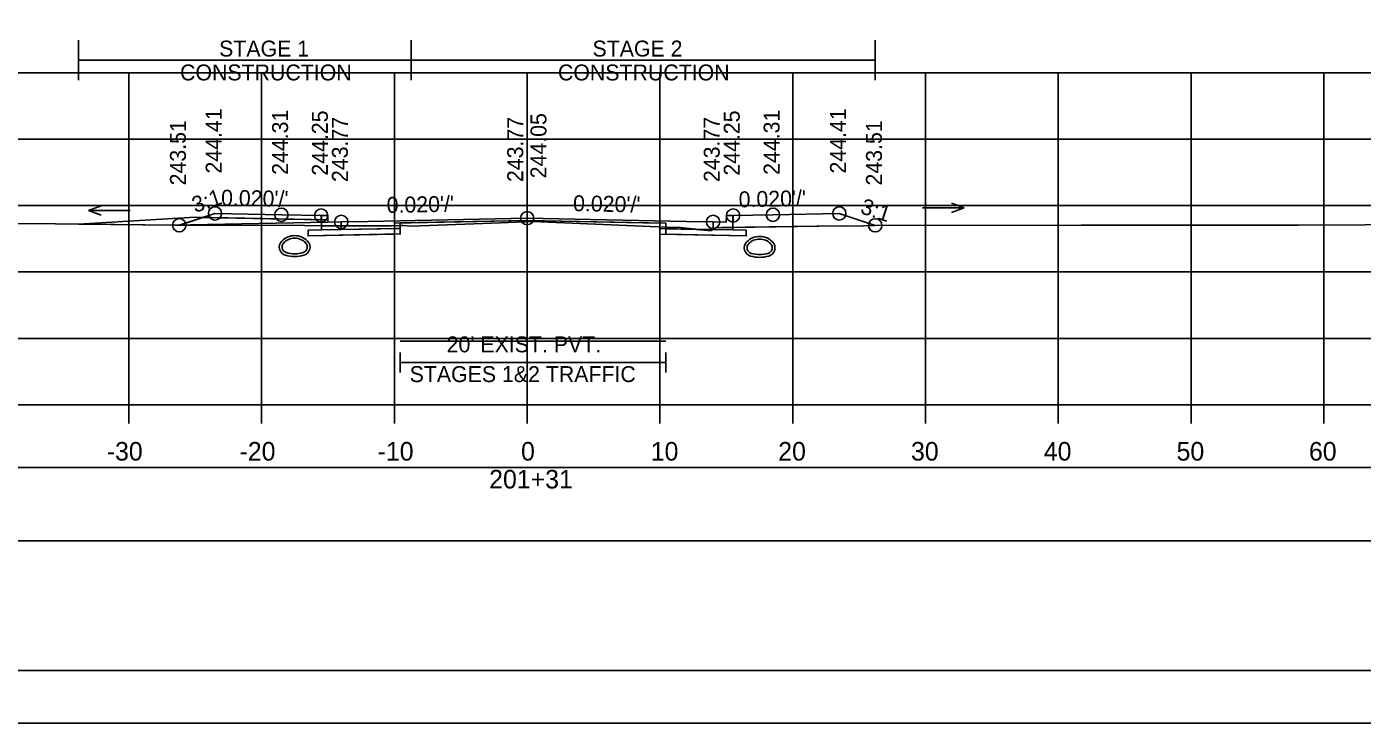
# Model space of a CAD drawing. Extents: x 1369627 to 1374022, y 380035 to 398173.
# Drawn here: x 1372060.8 to 1372161.4, y 380465.5 to 380517.9 of the extents above; entities that cross this region are included whole.
import ezdxf

# ---------------------------------------------------------------- set-up
doc = ezdxf.new("R2010")
doc.units = 0
for name, color, linetype in [('Default', 7, 'Continuous'), ('R_Alt Surface', 7, 'Continuous'), ('R_Axis', 7, 'Continuous'), ('R_Axis Annot', 7, 'Continuous'), ('R_Border', 7, 'Continuous'), ('R_Drive', 7, 'Continuous'), ('R_Exist Surface', 7, 'Continuous'), ('R_Fin Surface', 7, 'Continuous'), ('R_Grid', 7, 'Continuous'), ('R_MOT', 7, 'Continuous'), ('R_No Plot', 7, 'Continuous'), ('R_Water Annot', 7, 'Continuous'), ('R_Xsect Elev', 7, 'Continuous'), ('R_Xsect Slope', 7, 'Continuous'), ('T_Vehicle Path Lt Minor', 7, 'Continuous'), ('T_Vehicle Path Rt', 7, 'Continuous')]:
    doc.layers.add(name, color=color, linetype=linetype)

msp = doc.modelspace()

# ---------------------------------------------------------------- linework, layer by layer
at = {"layer": 'Default'}
for p, q in [((1372088.97, 380491.87), (1372088.97, 380493.37)), ((1372108.97, 380491.87), (1372108.97, 380493.37)), ((1372088.97, 380492.62), (1372108.97, 380492.62))]:
    msp.add_line(p, q, dxfattribs=at)
for points in [[(1372083.02, 380503.68), (1372083.52, 380503.68), (1372083.53, 380503.18), (1372084.53, 380503.2), (1372084.53, 380502.62), (1372083.03, 380502.59)], [(1372113.53, 380503.18), (1372113.54, 380503.68), (1372114.04, 380503.68), (1372114.03, 380502.59), (1372112.53, 380502.62), (1372112.53, 380503.2)], [(1371948.53, 380479.19), (1372248.53, 380479.19), (1372248.53, 380484.71), (1371948.53, 380484.71)]]:
    msp.add_lwpolyline(points, close=True, dxfattribs=at)
at = {"layer": 'R_Alt Surface'}
msp.add_lwpolyline([(1372083.03, 380503.68), (1372083.03, 380502.59), (1372084.53, 380502.62), (1372088.97, 380502.71), (1372088.97, 380503.12), (1372098.53, 380503.31), (1372108.97, 380503.1), (1372108.97, 380502.69), (1372112.53, 380502.62), (1372114.03, 380502.59), (1372114.03, 380503.68)], dxfattribs=at)
for points in [[(1372082.03, 380502.57), (1372083.03, 380502.59), (1372084.53, 380502.62), (1372088.97, 380502.71), (1372088.97, 380502.29), (1372082.03, 380502.15)], [(1372115.03, 380502.57), (1372114.03, 380502.59), (1372112.53, 380502.62), (1372108.97, 380502.69), (1372108.97, 380502.27), (1372115.03, 380502.15)]]:
    msp.add_lwpolyline(points, close=True, dxfattribs=at)
at = {"layer": 'R_Axis'}
for p, q in [((1371948.53, 380489.43), (1372248.53, 380489.43)), ((1372068.53, 380488.03), (1372068.53, 380489.43)), ((1372078.53, 380488.03), (1372078.53, 380489.43)), ((1372088.53, 380488.03), (1372088.53, 380489.43)), ((1372098.53, 380488.03), (1372098.53, 380489.43)), ((1372108.53, 380488.03), (1372108.53, 380489.43)), ((1372118.53, 380488.03), (1372118.53, 380489.43)), ((1372128.53, 380488.03), (1372128.53, 380489.43)), ((1372138.53, 380488.03), (1372138.53, 380489.43)), ((1372148.53, 380488.03), (1372148.53, 380489.43)), ((1372158.53, 380488.03), (1372158.53, 380489.43))]:
    msp.add_line(p, q, dxfattribs=at)
at = {"layer": 'R_Border'}
msp.add_line((1372256.71, 380469.43), (1371940.53, 380469.43), dxfattribs=at)
at = {"layer": 'R_Drive'}
for p, q in [((1372073.53, 380503.55), (1372064.74, 380503.03)), ((1372083.53, 380503.35), (1372073.53, 380503.55)), ((1372083.53, 380503.18), (1372083.53, 380503.35))]:
    msp.add_line(p, q, dxfattribs=at)
for centre, radius, start, end in [((1372081.02, 380500.82), 1.35, 43.6485, 136.3515), ((1372081.02, 380500.82), 1.15, 43.6485, 136.3515), ((1372116.04, 380500.76), 1.35, 43.6485, 136.3515), ((1372080.51, 380501.31), 0.646, 136.3515, 253.9529), ((1372080.51, 380501.31), 0.438, 136.3515, 253.9529), ((1372081.53, 380501.31), 0.438, 286.0471, 43.6485), ((1372081.53, 380501.31), 0.646, 286.0471, 43.6485), ((1372115.53, 380501.25), 0.646, 136.3515, 253.9529), ((1372115.53, 380501.25), 0.438, 136.3515, 253.9529), ((1372116.04, 380500.76), 1.15, 43.6485, 136.3515), ((1372116.55, 380501.25), 0.438, 286.0471, 43.6485), ((1372116.55, 380501.25), 0.646, 286.0471, 43.6485), ((1372081.02, 380503.09), 2.5, 253.9529, 286.0471), ((1372081.02, 380503.09), 2.29, 253.9529, 286.0471), ((1372116.04, 380503.03), 2.5, 253.9529, 286.0471), ((1372116.04, 380503.03), 2.29, 253.9529, 286.0471)]:
    msp.add_arc(centre, radius, start, end, dxfattribs=at)
at = {"layer": 'R_Exist Surface'}
msp.add_lwpolyline([(1372054.8, 380503.07), (1372063.01, 380503.05), (1372071.97, 380502.95), (1372081.76, 380502.92), (1372088.28, 380502.9), (1372089.23, 380502.93), (1372089.79, 380502.89), (1372096.52, 380503.13), (1372098.97, 380503.22), (1372108.98, 380502.81), (1372110.09, 380502.77), (1372110.09, 380502.77), (1372112.14, 380502.55), (1372112.14, 380502.55), (1372112.39, 380502.55), (1372112.74, 380502.76), (1372113.2, 380502.77), (1372122.13, 380502.91), (1372123.77, 380502.87), (1372123.86, 380502.9), (1372124.54, 380502.94), (1372124.66, 380502.94), (1372140.25, 380502.95), (1372140.43, 380502.95), (1372147.98, 380502.96), (1372156.36, 380502.96), (1372156.59, 380502.96), (1372171.75, 380503.02)], dxfattribs=at)
at = {"layer": 'R_Fin Surface'}
msp.add_lwpolyline([(1372072.33, 380502.95), (1372075.02, 380503.84), (1372080.02, 380503.74), (1372083.02, 380503.68), (1372083.52, 380503.68), (1372083.53, 380503.18), (1372084.53, 380503.2), (1372086.53, 380503.24), (1372098.53, 380503.48), (1372110.53, 380503.24), (1372112.53, 380503.2), (1372113.53, 380503.18), (1372113.54, 380503.68), (1372114.04, 380503.68), (1372117.04, 380503.74), (1372122.04, 380503.84), (1372124.75, 380502.94)], dxfattribs=at)
at = {"layer": 'R_Grid'}
for p, q in [((1371948.53, 380514.43), (1372248.53, 380514.43)), ((1372068.53, 380489.43), (1372068.53, 380514.43)), ((1372078.53, 380489.43), (1372078.53, 380514.43)), ((1372088.53, 380489.43), (1372088.53, 380514.43)), ((1372098.53, 380489.43), (1372098.53, 380514.43)), ((1372108.53, 380489.43), (1372108.53, 380514.43)), ((1372118.53, 380489.43), (1372118.53, 380514.43)), ((1372128.53, 380489.43), (1372128.53, 380514.43)), ((1372138.53, 380489.43), (1372138.53, 380514.43)), ((1372148.53, 380489.43), (1372148.53, 380514.43)), ((1372158.53, 380489.43), (1372158.53, 380514.43)), ((1371948.53, 380509.43), (1372248.53, 380509.43)), ((1371948.53, 380504.43), (1372248.53, 380504.43)), ((1371948.53, 380499.43), (1372248.53, 380499.43)), ((1371948.53, 380494.43), (1372248.53, 380494.43)), ((1371948.53, 380489.43), (1372248.53, 380489.43))]:
    msp.add_line(p, q, dxfattribs=at)
at = {"layer": 'R_MOT'}
for p, q in [((1372064.74, 380513.88), (1372064.74, 380516.88)), ((1372089.79, 380513.88), (1372089.79, 380516.88)), ((1372124.75, 380513.88), (1372124.75, 380516.88)), ((1372064.74, 380515.38), (1372124.75, 380515.38))]:
    msp.add_line(p, q, dxfattribs=at)
at = {"layer": 'R_No Plot'}
for p, q in [((1372083.53, 380503.18), (1372071.88, 380502.95)), ((1371928.13, 380465.46), (1372261.46, 380465.46))]:
    msp.add_line(p, q, dxfattribs=at)
for points in [[(1371928.12, 380678.79), (1372261.46, 380678.79), (1372261.46, 380465.45), (1371928.12, 380465.45)], [(1372174.45, 380674.89), (1372194.07, 380674.89), (1372194.07, 380665.01), (1372210.18, 380665.01), (1372233.38, 380665.01), (1372233.38, 380632.34), (1372256.59, 380632.34), (1372256.71, 380469.43), (1371940.53, 380469.43), (1371940.53, 380674.89)], [(1372098.53, 380503.48), (1372086.53, 380503.24), (1372084.53, 380503.2), (1372084.53, 380502.62), (1372088.53, 380502.7), (1372088.53, 380503.11), (1372098.53, 380503.31), (1372108.53, 380503.11), (1372108.53, 380502.7), (1372112.53, 380502.62), (1372112.53, 380503.2), (1372110.53, 380503.24)], [(1372088.53, 380502.7), (1372084.53, 380502.62), (1372083.03, 380502.59), (1372082.03, 380502.57), (1372082.03, 380502.15), (1372088.53, 380502.28)], [(1372108.53, 380502.7), (1372112.53, 380502.62), (1372114.03, 380502.59), (1372115.03, 380502.57), (1372115.03, 380502.15), (1372108.53, 380502.28)]]:
    msp.add_lwpolyline(points, close=True, dxfattribs=at)
for points in [[(1372083.02, 380503.68), (1372083.03, 380502.59), (1372084.53, 380502.62), (1372088.53, 380502.7), (1372088.53, 380503.11), (1372098.53, 380503.31), (1372108.53, 380503.11), (1372108.53, 380502.7), (1372112.53, 380502.62), (1372114.03, 380502.59), (1372114.04, 380503.68)], [(1372088.97, 380494.22), (1372108.97, 380494.22)]]:
    msp.add_lwpolyline(points, dxfattribs=at)
for centre in [(1372075.02, 380503.84), (1372080.02, 380503.74), (1372083.02, 380503.68), (1372098.53, 380503.48), (1372114.04, 380503.68), (1372117.04, 380503.74), (1372122.04, 380503.84), (1372072.33, 380502.95), (1372084.53, 380503.2), (1372112.53, 380503.2), (1372124.75, 380502.94)]:
    msp.add_circle(centre, 0.5, dxfattribs=at)
at = {"layer": 'R_Water Annot'}
for p, q in [((1372065.49, 380504.06), (1372066.45, 380504.41)), ((1372068.63, 380504.06), (1372065.49, 380504.06)), ((1372065.49, 380504.06), (1372066.45, 380503.71)), ((1372128.3, 380504.26), (1372131.44, 380504.26)), ((1372131.44, 380504.26), (1372130.48, 380504.61)), ((1372131.44, 380504.26), (1372130.48, 380503.91))]:
    msp.add_line(p, q, dxfattribs=at)
at = {"layer": 'R_Xsect Elev'}
msp.add_line((1372098.53, 380503.2), (1372098.53, 380513.2), dxfattribs=at)
at = {"layer": 'T_Vehicle Path Lt Minor'}
for p, q in [((1372073.53, 380503.55), (1372064.74, 380503.03)), ((1372072.33, 380502.95), (1372072.37, 380502.96)), ((1372072.37, 380502.96), (1372074.11, 380503.54)), ((1372074.11, 380503.54), (1372073.53, 380503.55))]:
    msp.add_line(p, q, dxfattribs=at)
msp.add_lwpolyline([(1372064.74, 380503.03), (1372071.97, 380502.95), (1372072.33, 380502.95)], dxfattribs=at)
at = {"layer": 'T_Vehicle Path Rt'}
for p, q in [((1372074.11, 380503.54), (1372072.33, 380502.95)), ((1372083.02, 380503.36), (1372074.11, 380503.54)), ((1372074.11, 380503.54), (1372083.02, 380503.36)), ((1372083.02, 380503.36), (1372083.02, 380503.68)), ((1372083.03, 380502.91), (1372083.02, 380503.36)), ((1372108.97, 380502.81), (1372108.97, 380503.1)), ((1372114.04, 380503.68), (1372114.03, 380502.78)), ((1372084.53, 380502.91), (1372083.03, 380502.91)), ((1372083.03, 380502.91), (1372083.03, 380502.59)), ((1372083.03, 380502.59), (1372084.53, 380502.62)), ((1372084.53, 380502.62), (1372084.53, 380502.91)), ((1372084.53, 380502.91), (1372084.53, 380502.62)), ((1372088.53, 380502.7), (1372084.53, 380502.62)), ((1372084.53, 380502.62), (1372088.53, 380502.7)), ((1372088.53, 380502.7), (1372088.97, 380502.71)), ((1372088.97, 380502.71), (1372088.97, 380502.92)), ((1372108.97, 380502.81), (1372108.97, 380502.69)), ((1372108.97, 380502.69), (1372111.25, 380502.64)), ((1372111.25, 380502.64), (1372108.97, 380502.69)), ((1372112.5, 380502.62), (1372112.39, 380502.55)), ((1372112.53, 380502.62), (1372112.5, 380502.62)), ((1372112.53, 380502.63), (1372112.53, 380502.62)), ((1372114.03, 380502.59), (1372112.53, 380502.62)), ((1372112.53, 380502.62), (1372114.03, 380502.59)), ((1372114.03, 380502.78), (1372122.13, 380502.91)), ((1372114.03, 380502.59), (1372114.03, 380502.78))]:
    msp.add_line(p, q, dxfattribs=at)
for points in [[(1372083.02, 380503.68), (1372080.02, 380503.74), (1372075.02, 380503.84), (1372074.11, 380503.54)], [(1372108.97, 380503.1), (1372098.53, 380503.31), (1372088.97, 380503.12), (1372088.97, 380502.92)], [(1372088.97, 380502.92), (1372089.23, 380502.93), (1372089.79, 380502.89), (1372096.52, 380503.13), (1372098.97, 380503.22), (1372108.97, 380502.81)], [(1372124.75, 380502.94), (1372122.04, 380503.84), (1372117.04, 380503.74), (1372114.04, 380503.68)], [(1372072.33, 380502.95), (1372081.76, 380502.92), (1372083.03, 380502.91)], [(1372084.53, 380502.62), (1372083.03, 380502.59), (1372082.03, 380502.57), (1372082.03, 380502.15), (1372088.97, 380502.29), (1372088.97, 380502.71), (1372088.53, 380502.7)], [(1372088.97, 380502.92), (1372088.28, 380502.9), (1372084.53, 380502.91)], [(1372108.98, 380502.81), (1372108.97, 380502.81)], [(1372108.97, 380502.69), (1372108.97, 380502.27), (1372115.03, 380502.15), (1372115.03, 380502.57), (1372114.03, 380502.59)], [(1372111.25, 380502.64), (1372110.09, 380502.77), (1372108.98, 380502.81)], [(1372112.39, 380502.55), (1372112.14, 380502.55), (1372111.25, 380502.64)], [(1372114.03, 380502.78), (1372113.2, 380502.77), (1372112.74, 380502.76), (1372112.53, 380502.63)], [(1372122.13, 380502.91), (1372123.77, 380502.87), (1372123.86, 380502.9), (1372124.54, 380502.94), (1372124.66, 380502.94), (1372124.75, 380502.94)]]:
    msp.add_lwpolyline(points, dxfattribs=at)

# ---------------------------------------------------------------- texts
at = {"layer": 'R_Axis Annot'}
for s, height, p in [("20' EXIST. PVT.", 1.2, (1372092.47, 380493.38)), ('STAGES 1&2 TRAFFIC', 1.2, (1372089.68, 380491.14)), ('-30', 1.4, (1372066.87, 380485.23)), ('-20', 1.4, (1372076.87, 380485.23)), ('-10', 1.4, (1372087.27, 380485.23)), ('0', 1.4, (1372098.07, 380485.23)), ('10', 1.4, (1372107.84, 380485.23)), ('20', 1.4, (1372117.44, 380485.23)), ('30', 1.4, (1372127.44, 380485.23)), ('40', 1.4, (1372137.44, 380485.23)), ('50', 1.4, (1372147.44, 380485.23)), ('60', 1.4, (1372157.41, 380485.23)), ('201+31', 1.4, (1372095.67, 380483.13))]:
    msp.add_text(s, height=height, dxfattribs=at).set_placement(p)
at = {"layer": 'R_MOT'}
for s, p in [('STAGE 1', (1372075.33, 380515.65)), ('STAGE 2', (1372103.45, 380515.65)), ('CONSTRUCTION', (1372072.39, 380513.85)), ('CONSTRUCTION', (1372100.85, 380513.85))]:
    msp.add_text(s, height=1.2, dxfattribs=at).set_placement(p)
at = {"layer": 'R_Xsect Elev'}
for s, p in [('244.41', (1372075.52, 380506.84)), ('244.31', (1372080.52, 380506.74)), ('244.25', (1372083.52, 380506.68)), ('243.77', (1372085.03, 380506.2)), ('243.77', (1372098.23, 380506.2)), ('244.05', (1372099.98, 380506.48)), ('243.77', (1372113.03, 380506.2)), ('244.25', (1372114.54, 380506.68)), ('244.31', (1372117.54, 380506.74)), ('244.41', (1372122.54, 380506.84)), ('243.51', (1372072.83, 380505.95)), ('243.51', (1372125.25, 380505.94))]:
    msp.add_text(s, height=1.2, rotation=90, dxfattribs=at).set_placement(p)
at = {"layer": 'R_Xsect Slope'}
for s, rotation, p in [('3:1', 18.4332, (1372073.52, 380503.87)), ("0.020'/'", 358.8542, (1372075.47, 380504.43)), ("0.020'/'", 1.1458, (1372087.96, 380503.87)), ("0.020'/'", 358.8542, (1372101.98, 380504.01)), ("0.020'/'", 1.1458, (1372114.47, 380504.29)), ('3:1', 341.5668, (1372123.55, 380503.87))]:
    msp.add_text(s, height=1.2, rotation=rotation, dxfattribs=at).set_placement(p)

doc.saveas('drawing.dxf')
